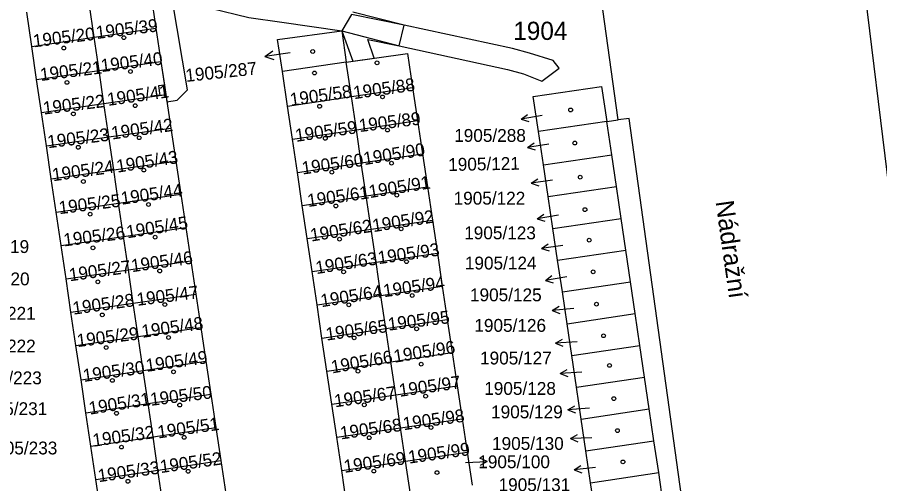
# Model space of a CAD drawing. Extents: x -756746 to -753363, y -1166406 to -1161727.
# Drawn here: x -755096.9 to -755016.4, y -1165084.5 to -1165041 of the extents above; entities that cross this region are included whole.
import ezdxf

# ---------------------------------------------------------------- set-up
doc = ezdxf.new("R2010")
doc.units = 0
for name, color, linetype in [('Hranice parcel', 7, 'Continuous'), ('Parcelní čísla', 7, 'Continuous'), ('Pop  PČ popisy', 7, 'Continuous'), ('Věcná břemena k části', 7, 'Continuous'), ('Značky budov', 7, 'Continuous')]:
    doc.layers.add(name, color=color, linetype=linetype)

msp = doc.modelspace()

# ---------------------------------------------------------------- linework, layer by layer
at = {"layer": 'Hranice parcel'}
for p, q in [((-755040.78, -1165050.54), (-755042.36, -1165039.11)), ((-755089.73, -1165042.84), (-755090.2, -1165039.65)), ((-755095.56, -1165043.69), (-755096.03, -1165040.51)), ((-755089.73, -1165042.84), (-755083.96, -1165041.99)), ((-755083.96, -1165041.99), (-755083.49, -1165045.11)), ((-755095.56, -1165043.69), (-755089.73, -1165042.84)), ((-755089.27, -1165045.94), (-755089.73, -1165042.84)), ((-755095.1, -1165046.77), (-755095.56, -1165043.69)), ((-755089.27, -1165045.94), (-755083.49, -1165045.11)), ((-755083.49, -1165045.11), (-755083.03, -1165048.2)), ((-755066.18, -1165045.17), (-755072.14, -1165046.05)), ((-755065.7, -1165048.38), (-755066.18, -1165045.17)), ((-755095.1, -1165046.77), (-755089.27, -1165045.94)), ((-755088.82, -1165049.03), (-755089.27, -1165045.94)), ((-755094.65, -1165049.86), (-755095.1, -1165046.77)), ((-755071.67, -1165049.27), (-755072.14, -1165046.05)), ((-755065.7, -1165048.38), (-755059.98, -1165047.53)), ((-755059.98, -1165047.53), (-755059.52, -1165050.63)), ((-755088.82, -1165049.03), (-755083.03, -1165048.2)), ((-755083.03, -1165048.2), (-755082.56, -1165051.33)), ((-755071.67, -1165049.27), (-755065.7, -1165048.38)), ((-755065.24, -1165051.48), (-755065.7, -1165048.38)), ((-755094.65, -1165049.86), (-755088.82, -1165049.03)), ((-755088.36, -1165052.15), (-755088.82, -1165049.03)), ((-755094.19, -1165052.97), (-755094.65, -1165049.86)), ((-755071.21, -1165052.36), (-755071.67, -1165049.27)), ((-755065.24, -1165051.48), (-755059.52, -1165050.63)), ((-755059.52, -1165050.63), (-755059.06, -1165053.73)), ((-755041.85, -1165050.7), (-755048.23, -1165051.63)), ((-755041.85, -1165050.7), (-755040.78, -1165050.54)), ((-755041.39, -1165053.82), (-755041.85, -1165050.7)), ((-755088.36, -1165052.15), (-755082.56, -1165051.33)), ((-755082.56, -1165051.33), (-755082.1, -1165054.4)), ((-755071.21, -1165052.36), (-755065.24, -1165051.48)), ((-755064.78, -1165054.58), (-755065.24, -1165051.48)), ((-755047.76, -1165054.75), (-755048.23, -1165051.63)), ((-755094.19, -1165052.97), (-755088.36, -1165052.15)), ((-755087.9, -1165055.23), (-755088.36, -1165052.15)), ((-755070.75, -1165055.46), (-755071.21, -1165052.36)), ((-755093.73, -1165056.07), (-755094.19, -1165052.97)), ((-755064.78, -1165054.58), (-755059.06, -1165053.73)), ((-755059.06, -1165053.73), (-755058.6, -1165056.81)), ((-755047.76, -1165054.75), (-755041.39, -1165053.82)), ((-755040.95, -1165056.79), (-755041.39, -1165053.82)), ((-755087.9, -1165055.23), (-755082.1, -1165054.4)), ((-755082.1, -1165054.4), (-755081.63, -1165057.51)), ((-755070.75, -1165055.46), (-755064.78, -1165054.58)), ((-755064.32, -1165057.66), (-755064.78, -1165054.58)), ((-755047.32, -1165057.72), (-755047.76, -1165054.75)), ((-755093.73, -1165056.07), (-755087.9, -1165055.23)), ((-755087.45, -1165058.34), (-755087.9, -1165055.23)), ((-755070.29, -1165058.55), (-755070.75, -1165055.46)), ((-755093.27, -1165059.17), (-755093.73, -1165056.07)), ((-755064.32, -1165057.66), (-755058.6, -1165056.81)), ((-755058.6, -1165056.81), (-755058.13, -1165059.91)), ((-755047.32, -1165057.72), (-755040.95, -1165056.79)), ((-755040.51, -1165059.76), (-755040.95, -1165056.79)), ((-755087.45, -1165058.34), (-755081.63, -1165057.51)), ((-755081.63, -1165057.51), (-755081.17, -1165060.62)), ((-755070.29, -1165058.55), (-755064.32, -1165057.66)), ((-755063.86, -1165060.76), (-755064.32, -1165057.66)), ((-755046.88, -1165060.69), (-755047.32, -1165057.72)), ((-755093.27, -1165059.17), (-755087.45, -1165058.34)), ((-755086.99, -1165061.45), (-755087.45, -1165058.34)), ((-755069.83, -1165061.65), (-755070.29, -1165058.55)), ((-755092.81, -1165062.28), (-755093.27, -1165059.17)), ((-755063.86, -1165060.76), (-755058.13, -1165059.91)), ((-755058.13, -1165059.91), (-755057.67, -1165063)), ((-755046.88, -1165060.69), (-755040.51, -1165059.76)), ((-755040.07, -1165062.72), (-755040.51, -1165059.76)), ((-755086.99, -1165061.45), (-755081.17, -1165060.62)), ((-755081.17, -1165060.62), (-755080.7, -1165063.72)), ((-755069.83, -1165061.65), (-755063.86, -1165060.76)), ((-755063.4, -1165063.85), (-755063.86, -1165060.76)), ((-755046.44, -1165063.66), (-755046.88, -1165060.69)), ((-755092.81, -1165062.28), (-755086.99, -1165061.45)), ((-755086.53, -1165064.56), (-755086.99, -1165061.45)), ((-755069.37, -1165064.73), (-755069.83, -1165061.65)), ((-755092.35, -1165065.41), (-755092.81, -1165062.28)), ((-755046.44, -1165063.66), (-755040.07, -1165062.72)), ((-755039.64, -1165065.68), (-755040.07, -1165062.72)), ((-755086.53, -1165064.56), (-755080.7, -1165063.72)), ((-755080.7, -1165063.72), (-755080.23, -1165066.84)), ((-755063.4, -1165063.85), (-755057.67, -1165063)), ((-755057.67, -1165063), (-755057.21, -1165066.1)), ((-755046, -1165066.63), (-755046.44, -1165063.66)), ((-755069.37, -1165064.73), (-755063.4, -1165063.85)), ((-755062.94, -1165066.95), (-755063.4, -1165063.85)), ((-755092.35, -1165065.41), (-755086.53, -1165064.56)), ((-755086.07, -1165067.68), (-755086.53, -1165064.56)), ((-755068.91, -1165067.83), (-755069.37, -1165064.73)), ((-755091.89, -1165068.51), (-755092.35, -1165065.41)), ((-755062.94, -1165066.95), (-755057.21, -1165066.1)), ((-755057.21, -1165066.1), (-755056.75, -1165069.19)), ((-755046, -1165066.63), (-755039.64, -1165065.68)), ((-755039.2, -1165068.65), (-755039.64, -1165065.68)), ((-755086.07, -1165067.68), (-755080.23, -1165066.84)), ((-755080.23, -1165066.84), (-755079.77, -1165069.94)), ((-755068.91, -1165067.83), (-755062.94, -1165066.95)), ((-755062.49, -1165070.04), (-755062.94, -1165066.95)), ((-755045.56, -1165069.6), (-755046, -1165066.63)), ((-755091.89, -1165068.51), (-755086.07, -1165067.68)), ((-755085.61, -1165070.78), (-755086.07, -1165067.68)), ((-755091.43, -1165071.62), (-755091.89, -1165068.51)), ((-755068.45, -1165070.93), (-755068.91, -1165067.83)), ((-755062.49, -1165070.04), (-755056.75, -1165069.19)), ((-755056.75, -1165069.19), (-755056.28, -1165072.29)), ((-755045.56, -1165069.6), (-755039.2, -1165068.65)), ((-755038.76, -1165071.62), (-755039.2, -1165068.65)), ((-755085.61, -1165070.78), (-755079.77, -1165069.94)), ((-755079.77, -1165069.94), (-755079.29, -1165073.09)), ((-755068.45, -1165070.93), (-755062.49, -1165070.04)), ((-755062.03, -1165073.14), (-755062.49, -1165070.04)), ((-755045.12, -1165072.57), (-755045.56, -1165069.6)), ((-755091.43, -1165071.62), (-755085.61, -1165070.78)), ((-755085.14, -1165073.96), (-755085.61, -1165070.78)), ((-755067.99, -1165074.02), (-755068.45, -1165070.93)), ((-755090.95, -1165074.82), (-755091.43, -1165071.62)), ((-755045.12, -1165072.57), (-755038.76, -1165071.62)), ((-755038.32, -1165074.59), (-755038.76, -1165071.62)), ((-755062.03, -1165073.14), (-755056.28, -1165072.29)), ((-755056.28, -1165072.29), (-755055.82, -1165075.39)), ((-755044.68, -1165075.53), (-755045.12, -1165072.57)), ((-755085.14, -1165073.96), (-755079.29, -1165073.09)), ((-755079.29, -1165073.09), (-755078.83, -1165076.18)), ((-755067.99, -1165074.02), (-755062.03, -1165073.14)), ((-755061.56, -1165076.24), (-755062.03, -1165073.14)), ((-755090.95, -1165074.82), (-755085.14, -1165073.96)), ((-755084.69, -1165077.05), (-755085.14, -1165073.96)), ((-755067.53, -1165077.12), (-755067.99, -1165074.02)), ((-755090.49, -1165077.92), (-755090.95, -1165074.82)), ((-755044.68, -1165075.53), (-755038.32, -1165074.59)), ((-755037.88, -1165077.55), (-755038.32, -1165074.59)), ((-755061.56, -1165076.24), (-755055.82, -1165075.39)), ((-755055.82, -1165075.39), (-755055.36, -1165078.48)), ((-755044.24, -1165078.5), (-755044.68, -1165075.53)), ((-755084.69, -1165077.05), (-755078.83, -1165076.18)), ((-755078.83, -1165076.18), (-755078.36, -1165079.28)), ((-755067.53, -1165077.12), (-755061.56, -1165076.24)), ((-755061.11, -1165079.32), (-755061.56, -1165076.24)), ((-755090.49, -1165077.92), (-755084.69, -1165077.05)), ((-755084.23, -1165080.16), (-755084.69, -1165077.05)), ((-755067.07, -1165080.2), (-755067.53, -1165077.12)), ((-755090.03, -1165081.02), (-755090.49, -1165077.92)), ((-755044.24, -1165078.5), (-755037.88, -1165077.55)), ((-755037.44, -1165080.52), (-755037.88, -1165077.55)), ((-755061.11, -1165079.32), (-755055.36, -1165078.48)), ((-755055.36, -1165078.48), (-755054.89, -1165081.58)), ((-755043.8, -1165081.47), (-755044.24, -1165078.5)), ((-755084.23, -1165080.16), (-755078.36, -1165079.28)), ((-755078.36, -1165079.28), (-755077.9, -1165082.37)), ((-755067.07, -1165080.2), (-755061.11, -1165079.32)), ((-755060.65, -1165082.43), (-755061.11, -1165079.32)), ((-755090.03, -1165081.02), (-755084.23, -1165080.16)), ((-755083.77, -1165083.26), (-755084.23, -1165080.16)), ((-755066.61, -1165083.3), (-755067.07, -1165080.2)), ((-755043.8, -1165081.47), (-755037.44, -1165080.52)), ((-755037, -1165083.49), (-755037.44, -1165080.52)), ((-755089.57, -1165084.13), (-755090.03, -1165081.02)), ((-755060.65, -1165082.43), (-755054.89, -1165081.58)), ((-755054.89, -1165081.58), (-755054.43, -1165084.66)), ((-755043.37, -1165084.44), (-755043.8, -1165081.47)), ((-755083.77, -1165083.26), (-755077.9, -1165082.37)), ((-755077.9, -1165082.37), (-755077.43, -1165085.49)), ((-755066.61, -1165083.3), (-755060.65, -1165082.43)), ((-755060.19, -1165085.51), (-755060.65, -1165082.43)), ((-755089.57, -1165084.13), (-755083.77, -1165083.26)), ((-755083.31, -1165086.38), (-755083.77, -1165083.26)), ((-755066.15, -1165086.4), (-755066.61, -1165083.3)), ((-755043.37, -1165084.44), (-755037, -1165083.49)), ((-755036.57, -1165086.46), (-755037, -1165083.49)), ((-755089.11, -1165087.25), (-755089.57, -1165084.13)), ((-755042.92, -1165087.4), (-755043.37, -1165084.44))]:
    msp.add_line(p, q, dxfattribs=at)
for points in [[(-755033.26, -1164940.08), (-755028.2, -1164961.07), (-755024.41, -1164985.35), (-755021.39, -1165008.96), (-755002.65, -1165161.79), (-754999.85, -1165183.96)], [(-755090.2, -1165039.65), (-755084.44, -1165038.8), (-755083.96, -1165041.99)], [(-755072.14, -1165046.05), (-755072.59, -1165043.05), (-755066.61, -1165042.23), (-755066.18, -1165045.17)], [(-755066.18, -1165045.17), (-755060.46, -1165044.35), (-755059.98, -1165047.53)], [(-755048.23, -1165051.63), (-755048.71, -1165048.37), (-755042.33, -1165047.44), (-755041.85, -1165050.7)], [(-755018.07, -1165205.88), (-755022.44, -1165175.63), (-755029.71, -1165122.98), (-755039.76, -1165050.42), (-755040.78, -1165050.54)]]:
    msp.add_lwpolyline(points, dxfattribs=at)
at = {"layer": 'Pop  PČ popisy'}
for p, q in [((-755073.787, -1165044.624), (-755073.05, -1165044.116)), ((-755071.41, -1165044.29), (-755073.787, -1165044.624)), ((-755073.787, -1165044.624), (-755072.938, -1165044.909)), ((-755049.85, -1165050.489), (-755049.248, -1165050.042)), ((-755047.87, -1165050.14), (-755049.85, -1165050.489)), ((-755049.85, -1165050.489), (-755049.131, -1165050.703)), ((-755049.256, -1165053.135), (-755048.646, -1165052.698)), ((-755047.27, -1165052.82), (-755049.256, -1165053.135)), ((-755049.256, -1165053.135), (-755048.541, -1165053.361)), ((-755048.911, -1165056.48), (-755048.293, -1165056.054)), ((-755046.92, -1165056.2), (-755048.911, -1165056.48)), ((-755048.911, -1165056.48), (-755048.2, -1165056.719)), ((-755048.336, -1165059.785), (-755047.726, -1165059.348)), ((-755046.35, -1165059.47), (-755048.336, -1165059.785)), ((-755048.336, -1165059.785), (-755047.621, -1165060.011)), ((-755047.951, -1165062.56), (-755047.333, -1165062.134)), ((-755045.96, -1165062.28), (-755047.951, -1165062.56)), ((-755047.951, -1165062.56), (-755047.24, -1165062.799)), ((-755047.57, -1165065.549), (-755046.968, -1165065.102)), ((-755045.59, -1165065.2), (-755047.57, -1165065.549)), ((-755047.57, -1165065.549), (-755046.851, -1165065.763)), ((-755046.943, -1165068.355), (-755046.304, -1165067.963)), ((-755044.94, -1165068.18), (-755046.943, -1165068.355)), ((-755046.943, -1165068.355), (-755046.245, -1165068.631)), ((-755046.628, -1165071.395), (-755045.975, -1165071.025)), ((-755044.62, -1165071.29), (-755046.628, -1165071.395)), ((-755046.628, -1165071.395), (-755045.94, -1165071.695)), ((-755046.188, -1165074.235), (-755045.535, -1165073.865)), ((-755044.18, -1165074.13), (-755046.188, -1165074.235)), ((-755046.188, -1165074.235), (-755045.5, -1165074.535)), ((-755045.476, -1165077.63), (-755044.83, -1165077.249)), ((-755043.47, -1165077.49), (-755045.476, -1165077.63)), ((-755045.476, -1165077.63), (-755044.783, -1165077.918)), ((-755045.239, -1165080.31), (-755044.581, -1165079.951)), ((-755043.23, -1165080.24), (-755045.239, -1165080.31)), ((-755045.239, -1165080.31), (-755044.557, -1165080.622)), ((-755053.022, -1165082.455), (-755053.71, -1165082.155)), ((-755055.03, -1165082.56), (-755053.022, -1165082.455)), ((-755053.022, -1165082.455), (-755053.675, -1165082.825)), ((-755044.886, -1165083.255), (-755044.261, -1165082.84)), ((-755042.89, -1165083.01), (-755044.886, -1165083.255)), ((-755044.886, -1165083.255), (-755044.179, -1165083.506))]:
    msp.add_line(p, q, dxfattribs=at)
at = {"layer": 'Věcná břemena k části'}
msp.add_lwpolyline([(-755084.44, -1165038.8), (-755083.96, -1165041.99), (-755083.49, -1165045.11), (-755083.16, -1165047.3), (-755083.03, -1165048.2), (-755082.93, -1165048.88), (-755081.96, -1165048.73), (-755081.02, -1165047.76), (-755082.45, -1165039.23), (-755075.27, -1165041.01), (-755072.2, -1165041.43), (-755066.61, -1165042.23), (-755061.23, -1165043.64), (-755051.12, -1165045.84), (-755049.64, -1165046.25), (-755047.9, -1165046.95), (-755046.3, -1165045.74), (-755046.87, -1165045), (-755049.08, -1165044.33), (-755050.64, -1165043.9), (-755060.77, -1165041.7), (-755065.58, -1165040.51)], dxfattribs=at)
for points in [[(-755063.58, -1165044.8), (-755064.18, -1165043.04), (-755061.23, -1165043.64), (-755060.77, -1165041.7), (-755065.69, -1165040.71), (-755066.61, -1165042.23), (-755065.58, -1165045.08)], [(-755083.03, -1165048.2), (-755083.16, -1165047.3), (-755083.73, -1165047.38), (-755083.6, -1165048.28)]]:
    msp.add_lwpolyline(points, close=True, dxfattribs=at)
at = {"layer": 'Značky budov'}
for centre in [(-755086.957, -1165042.879), (-755092.567, -1165043.849), (-755069.317, -1165044.169), (-755063.307, -1165045.229), (-755086.337, -1165046.039), (-755069.147, -1165046.179), (-755092.267, -1165047.059), (-755062.787, -1165048.409), (-755085.887, -1165049.229), (-755068.667, -1165049.289), (-755091.667, -1165049.999), (-755045.227, -1165049.629), (-755062.327, -1165051.509), (-755085.517, -1165052.229), (-755068.137, -1165052.279), (-755091.207, -1165053.119), (-755044.837, -1165052.719), (-755061.947, -1165054.599), (-755085.087, -1165055.249), (-755067.527, -1165055.439), (-755090.737, -1165056.309), (-755044.327, -1165055.909), (-755061.467, -1165057.589), (-755084.657, -1165058.459), (-755067.157, -1165058.599), (-755043.887, -1165058.939), (-755090.107, -1165059.359), (-755061.057, -1165060.729), (-755084.037, -1165061.509), (-755066.807, -1165061.699), (-755043.487, -1165061.789), (-755089.837, -1165062.509), (-755060.557, -1165063.799), (-755083.607, -1165064.669), (-755066.427, -1165064.749), (-755043.127, -1165064.749), (-755089.377, -1165065.679), (-755060.017, -1165066.959), (-755083.127, -1165067.809), (-755065.947, -1165067.829), (-755042.817, -1165067.769), (-755088.967, -1165068.769), (-755059.607, -1165070.069), (-755082.777, -1165070.879), (-755065.447, -1165070.919), (-755042.147, -1165070.719), (-755088.607, -1165071.819), (-755059.177, -1165073.369), (-755041.597, -1165073.489), (-755082.307, -1165074.089), (-755065.087, -1165074.029), (-755088.027, -1165074.889), (-755058.767, -1165076.359), (-755041.187, -1165076.589), (-755081.737, -1165077.189), (-755064.497, -1165077.169), (-755087.637, -1165077.959), (-755058.267, -1165079.289), (-755040.857, -1165079.579), (-755081.317, -1165080.209), (-755064.037, -1165080.239), (-755087.177, -1165081.119), (-755040.337, -1165082.499), (-755080.947, -1165083.379), (-755063.607, -1165083.359), (-755057.707, -1165083.499), (-755086.567, -1165084.309)]:
    msp.add_circle(centre, 0.175, dxfattribs=at)

# ---------------------------------------------------------------- texts
at = {"layer": 'Parcelní čísla'}
for s, rotation, p in [('1905/39', 7, (-755089.486, -1165043.005)), ('1905/20', 7, (-755095.366, -1165043.785)), ('1905/40', 7, (-755089.036, -1165046.095)), ('1905/21', 7, (-755094.706, -1165046.925)), ('1905/287', 6, (-755081.135, -1165047.014)), ('1905/88', 8, (-755065.446, -1165048.624)), ('1905/41', 8, (-755088.426, -1165049.254)), ('1905/58', 8, (-755071.356, -1165049.264)), ('1905/22', 7, (-755094.436, -1165050.065)), ('1905/89', 7, (-755064.936, -1165051.695)), ('1905/42', 8, (-755088.046, -1165052.394)), ('1905/59', 8, (-755070.866, -1165052.614)), ('1905/23', 7, (-755094.026, -1165053.205)), ('1905/90', 9, (-755064.486, -1165054.782)), ('1905/43', 9, (-755087.556, -1165055.492)), ('1905/60', 8, (-755070.256, -1165055.664)), ('1905/121', 1, (-755056.649, -1165055.329)), ('1905/24', 8, (-755093.566, -1165056.294)), ('1905/91', 9, (-755063.986, -1165057.862)), ('1905/44', 8, (-755087.156, -1165058.484)), ('1905/61', 8, (-755069.736, -1165058.694)), ('1905/25', 7, (-755092.966, -1165059.365)), ('1905/45', 9, (-755086.626, -1165061.622)), ('1905/92', 9, (-755063.646, -1165061.042)), ('1905/26', 7, (-755092.526, -1165062.375)), ('1905/62', 9, (-755069.446, -1165061.922)), ('1905/93', 8, (-755063.156, -1165064.034)), ('1905/46', 8, (-755086.196, -1165064.784)), ('1905/63', 9, (-755068.956, -1165064.962)), ('1905/27', 8, (-755091.996, -1165065.634)), ('1905/94', 8, (-755062.656, -1165067.124)), ('1905/47', 7, (-755085.686, -1165067.925)), ('1905/64', 9, (-755068.486, -1165068.052)), ('1905/28', 8, (-755091.656, -1165068.754)), ('1905/95', 7, (-755062.226, -1165070.245)), ('1905/48', 8, (-755085.216, -1165070.914)), ('1905/65', 8, (-755068.016, -1165071.174)), ('1905/29', 7, (-755091.276, -1165071.775)), ('1905/96', 9, (-755061.666, -1165073.242)), ('1905/49', 8, (-755084.826, -1165074.094)), ('1905/66', 10, (-755067.495, -1165074.24)), ('1905/30', 8, (-755090.696, -1165075.034)), ('1905/97', 8, (-755061.176, -1165076.424)), ('1905/50', 7, (-755084.426, -1165077.265)), ('1905/67', 8, (-755067.226, -1165077.404)), ('1905/31', 9, (-755090.136, -1165078.092)), ('1905/98', 8, (-755060.816, -1165079.544)), ('1905/51', 8, (-755083.736, -1165080.314)), ('1905/68', 8, (-755066.676, -1165080.404)), ('1905/32', 8, (-755089.786, -1165081.084)), ('1905/99', 8, (-755060.316, -1165082.664)), ('1905/52', 8, (-755083.496, -1165083.544)), ('1905/69', 8, (-755066.336, -1165083.524)), ('1905/33', 8, (-755089.306, -1165084.394))]:
    msp.add_text(s, height=1.2, rotation=rotation, dxfattribs=at).set_placement(p)
for s, height, p in [('1904', 1.7, (-755050.584, -1165043.09)), ('1905/288', 1.2, (-755056.1, -1165052.61)), ('1905/122', 1.2, (-755056.155, -1165058.47)), ('1905/123', 1.2, (-755055.165, -1165061.71)), ('1905/219', 1.2, (-755102.49, -1165062.99)), ('1905/124', 1.2, (-755055.105, -1165064.53)), ('1905/220', 1.2, (-755102.45, -1165066.01)), ('1905/125', 1.2, (-755054.625, -1165067.5)), ('1905/221', 1.2, (-755101.88, -1165069.22)), ('1905/126', 1.2, (-755054.215, -1165070.35)), ('1905/222', 1.2, (-755101.88, -1165072.28)), ('1905/127', 1.2, (-755053.685, -1165073.4)), ('1905/223', 1.2, (-755101.31, -1165075.25)), ('1905/128', 1.2, (-755053.295, -1165076.24)), ('1905/231', 1.2, (-755100.8, -1165078.13)), ('1905/129', 1.2, (-755052.655, -1165078.43)), ('1905/233', 1.2, (-755099.86, -1165081.8)), ('1905/130', 1.2, (-755052.565, -1165081.38)), ('1905/100', 1.2, (-755053.85, -1165083.09)), ('1905/131', 1.2, (-755051.955, -1165085.23))]:
    msp.add_text(s, height=height, dxfattribs=at).set_placement(p)
at = {"layer": 'Pop  PČ popisy'}
msp.add_text('Nádražní', height=1.7, rotation=278, dxfattribs=at).set_placement((-755031.694, -1165058.191))

doc.saveas('drawing.dxf')
